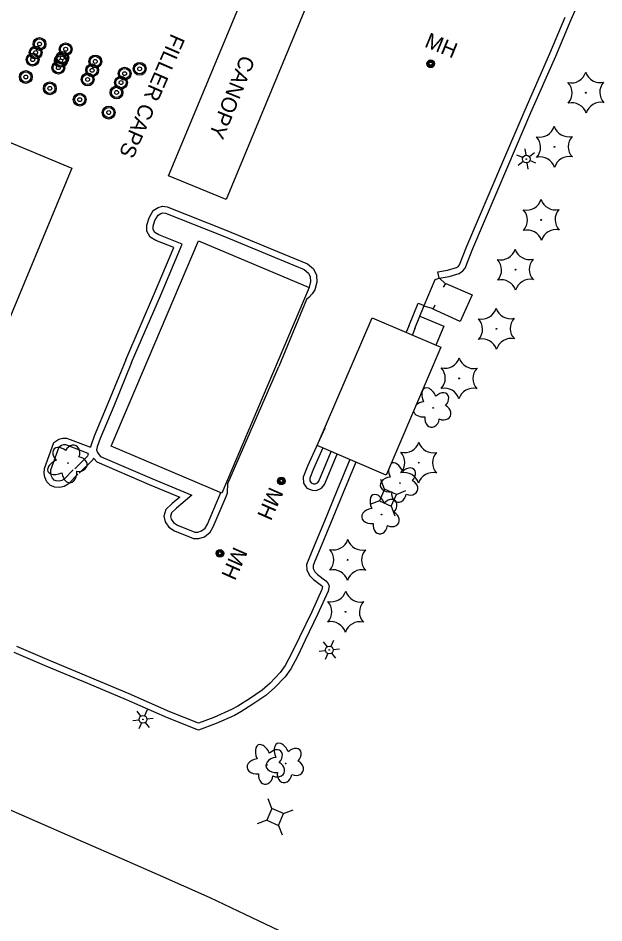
# Model space of a CAD drawing. Extents: x 589250 to 1188077, y 162953 to 363065.
# Drawn here: x 595053.6 to 595281.7, y 185077.7 to 185430 of the extents above; entities that cross this region are included whole.
import ezdxf

# ---------------------------------------------------------------- set-up
doc = ezdxf.new("R2010")
doc.units = 0
for name, color, linetype in [('E_BLD', 7, 'Continuous'), ('E_BLD_HvyDash', 7, 'Continuous'), ('E_BLD_Text', 7, 'Continuous'), ('E_DWY', 7, 'Continuous'), ('E_LAND_Vegetation', 7, 'Continuous'), ('E_LTG', 7, 'Continuous'), ('E_MISCPROP', 7, 'Continuous'), ('E_MISCPROP_Text', 7, 'Continuous'), ('E_PATH_Sidewalk', 7, 'Continuous'), ('E_RDWY', 7, 'Continuous'), ('E_UTL_AG_Bold', 7, 'Continuous'), ('E_UTL_MH', 7, 'Continuous'), ('E_UTL_MH_Text', 7, 'Continuous'), ('E_WAL', 7, 'Continuous')]:
    doc.layers.add(name, color=color, linetype=linetype)

msp = doc.modelspace()

# ---------------------------------------------------------------- linework, layer by layer
at = {"layer": 'E_BLD'}
for p, q in [((595089.89, 185263.4), (595123.88, 185343.37)), ((595123.88, 185343.37), (595166.92, 185325.08)), ((595166.92, 185325.08), (595132.93, 185245.11)), ((595170.1, 185263.59), (595191.46, 185313.38)), ((595191.46, 185313.38), (595218.24, 185301.89)), ((595218.24, 185301.89), (595196.87, 185252.1)), ((595132.93, 185245.11), (595089.89, 185263.4)), ((595196.87, 185252.1), (595170.1, 185263.59))]:
    msp.add_line(p, q, dxfattribs=at)
at = {"layer": 'E_BLD_HvyDash'}
for p, q in [((595112.22, 185368.67), (595143.21, 185443.16)), ((595165.55, 185433.86), (595134.57, 185359.37)), ((595039.61, 185386.09), (595074.54, 185371.55)), ((595074.54, 185371.55), (595023.19, 185248.18)), ((595134.57, 185359.37), (595112.22, 185368.67))]:
    msp.add_line(p, q, dxfattribs=at)
at = {"layer": 'E_DWY'}
for p, q in [((595268.92, 185429.45), (595274.61, 185442.22)), ((595260.64, 185416.26), (595266.63, 185430.44)), ((595262.94, 185415.27), (595268.92, 185429.45)), ((595251.01, 185394.33), (595260.64, 185416.26)), ((595253.31, 185393.34), (595262.94, 185415.27)), ((595241.98, 185373.19), (595251.01, 185394.33)), ((595244.28, 185372.21), (595253.31, 185393.34)), ((595228.3, 185341.26), (595241.98, 185373.19)), ((595230.61, 185340.31), (595244.28, 185372.21)), ((595106.24, 185355.08), (595108.12, 185356.28)), ((595108.12, 185356.28), (595109.79, 185356.81)), ((595109.79, 185356.81), (595111.63, 185356.52)), ((595111.63, 185356.52), (595134.91, 185347.28)), ((595104.6, 185352.25), (595106.24, 185355.08)), ((595106.9, 185351.24), (595108.09, 185353.3)), ((595108.09, 185353.3), (595109.19, 185354)), ((595109.19, 185354), (595109.98, 185354.25)), ((595109.98, 185354.25), (595110.97, 185354.09)), ((595110.97, 185354.09), (595133.97, 185344.97)), ((595103.7, 185349.39), (595104.6, 185352.25)), ((595103.76, 185347.12), (595103.7, 185349.39)), ((595106.21, 185349.04), (595106.9, 185351.24)), ((595106.24, 185347.78), (595106.21, 185349.04)), ((595105.01, 185344.77), (595103.76, 185347.12)), ((595106.88, 185346.57), (595106.24, 185347.78)), ((595108.37, 185345.71), (595106.88, 185346.57)), ((595117.51, 185342.04), (595108.37, 185345.71)), ((595134.91, 185347.28), (595154.6, 185339.11)), ((595107.27, 185343.45), (595105.01, 185344.77)), ((595114.21, 185340.67), (595107.27, 185343.45)), ((595109.02, 185321.93), (595117.51, 185342.04)), ((595133.97, 185344.97), (595153.64, 185336.8)), ((595106.72, 185322.91), (595114.21, 185340.67)), ((595154.6, 185339.11), (595166.23, 185334.29)), ((595225.43, 185333.9), (595228.3, 185341.26)), ((595227.62, 185332.64), (595230.61, 185340.31)), ((595153.64, 185336.8), (595164.95, 185332.11)), ((595164.95, 185332.11), (595166.63, 185330.78)), ((595166.23, 185334.29), (595168.64, 185332.38)), ((595168.64, 185332.38), (595169.83, 185329.88)), ((595217.05, 185331.21), (595220.83, 185331.9)), ((595217.5, 185328.75), (595217.05, 185331.21)), ((595220.83, 185331.9), (595224.27, 185332.94)), ((595224.27, 185332.94), (595225.08, 185333.47)), ((595225.08, 185333.47), (595225.43, 185333.9)), ((595225.33, 185330.65), (595226.78, 185331.59)), ((595226.78, 185331.59), (595227.62, 185332.64)), ((595166.63, 185330.78), (595167.36, 185329.25)), ((595167.36, 185329.25), (595167.45, 185327.41)), ((595169.83, 185329.88), (595169.97, 185327.16)), ((595211.74, 185318.12), (595216.03, 185328.24)), ((595216.03, 185328.24), (595217.5, 185328.75)), ((595217.5, 185328.75), (595221.42, 185329.47)), ((595221.42, 185329.47), (595225.33, 185330.65)), ((595166.89, 185325.27), (595166.8, 185325.13)), ((595167.45, 185327.41), (595166.89, 185325.27)), ((595169.2, 185324.2), (595168.14, 185322.7)), ((595169.97, 185327.16), (595169.2, 185324.2)), ((595095.5, 185296.97), (595106.72, 185322.91)), ((595097.8, 185295.98), (595109.02, 185321.93)), ((595166.77, 185321.3), (595165.88, 185320.52)), ((595168.14, 185322.7), (595166.77, 185321.3)), ((595165.88, 185320.52), (595155.16, 185294.33)), ((595205.71, 185310.02), (595209.43, 185319.07)), ((595208.06, 185309.17), (595211.74, 185318.12)), ((595209.43, 185319.07), (595211.74, 185318.12)), ((595205.71, 185310.02), (595204.76, 185307.68)), ((595208.06, 185309.17), (595207.13, 185306.66)), ((595095.5, 185296.97), (595088.55, 185279.91)), ((595097.8, 185295.98), (595090.87, 185278.95)), ((595135.32, 185248.84), (595155.16, 185294.33)), ((595088.55, 185279.91), (595083.27, 185267.21)), ((595090.87, 185278.95), (595085.6, 185266.3)), ((595172.99, 185270.42), (595166.28, 185255.52)), ((595063.86, 185254.67), (595067.52, 185264.74)), ((595067.52, 185264.74), (595069.46, 185266.09)), ((595069.46, 185266.09), (595071.07, 185266.44)), ((595071.07, 185266.44), (595072.43, 185266.46)), ((595072.43, 185266.46), (595073.91, 185265.99)), ((595073.91, 185265.99), (595081.82, 185262.91)), ((595083.27, 185267.21), (595082.02, 185263.82)), ((595085.6, 185266.3), (595084.42, 185263.12)), ((595066.34, 185254.17), (595069.6, 185263.14)), ((595069.6, 185263.14), (595070.48, 185263.75)), ((595070.48, 185263.75), (595071.36, 185263.94)), ((595071.36, 185263.94), (595072.06, 185263.95)), ((595072.06, 185263.95), (595073.07, 185263.63)), ((595073.07, 185263.63), (595080.69, 185260.66)), ((595082.02, 185263.82), (595081.82, 185262.91)), ((595084.42, 185263.12), (595084.15, 185261.89)), ((595084.15, 185261.89), (595084.5, 185260.86)), ((595084.5, 185260.86), (595085.14, 185259.96)), ((595172.24, 185262.67), (595168.58, 185254.56)), ((595170.75, 185249.73), (595175.56, 185261.25)), ((595080.6, 185259.47), (595075.65, 185254.57)), ((595082.75, 185258.07), (595077.41, 185252.8)), ((595080.78, 185259.94), (595080.6, 185259.47)), ((595080.69, 185260.66), (595080.85, 185260.27)), ((595080.85, 185260.27), (595080.78, 185259.94)), ((595082.98, 185258.68), (595082.75, 185258.07)), ((595082.98, 185258.68), (595083.17, 185258.41)), ((595083.17, 185258.41), (595084.21, 185257.22)), ((595084.21, 185257.22), (595104.63, 185248.49)), ((595085.14, 185259.96), (595085.72, 185259.29)), ((595085.72, 185259.29), (595105.61, 185250.8)), ((595172.92, 185248.45), (595177.86, 185260.26)), ((595182.83, 185258.13), (595177.74, 185245.9)), ((595063.77, 185252.74), (595063.86, 185254.67)), ((595066.28, 185252.87), (595066.34, 185254.17)), ((595075.04, 185254.15), (595071.47, 185250.55)), ((595166.28, 185255.52), (595164.65, 185251.3)), ((595168.58, 185254.56), (595167.18, 185250.91)), ((595185.12, 185257.14), (595180.05, 185244.94)), ((595064, 185251.23), (595063.77, 185252.74)), ((595064.84, 185249.45), (595064, 185251.23)), ((595066.42, 185251.97), (595066.28, 185252.87)), ((595066.93, 185250.88), (595066.42, 185251.97)), ((595067.64, 185250.14), (595066.93, 185250.88)), ((595071.47, 185250.55), (595070.57, 185249.99)), ((595076.81, 185252.39), (595073.04, 185248.58)), ((595105.61, 185250.8), (595121.21, 185244.3)), ((595164.65, 185251.3), (595164.79, 185249.01)), ((595167.18, 185250.91), (595167.24, 185249.82)), ((595066.23, 185248), (595064.84, 185249.45)), ((595067.9, 185247.37), (595066.23, 185248)), ((595068.45, 185249.84), (595067.64, 185250.14)), ((595069.84, 185247.22), (595067.9, 185247.37)), ((595069.62, 185249.75), (595068.45, 185249.84)), ((595070.57, 185249.99), (595069.62, 185249.75)), ((595071.56, 185247.67), (595069.84, 185247.22)), ((595073.04, 185248.58), (595071.56, 185247.67)), ((595104.63, 185248.49), (595116.51, 185243.55)), ((595135.12, 185245.18), (595135.32, 185248.84)), ((595164.79, 185249.01), (595166.06, 185247.05)), ((595166.06, 185247.05), (595168.05, 185246.18)), ((595167.24, 185249.82), (595167.75, 185249.04)), ((595167.75, 185249.04), (595168.61, 185248.67)), ((595168.61, 185248.67), (595169.26, 185248.65)), ((595169.26, 185248.65), (595170.21, 185249.05)), ((595169.73, 185246.13), (595171.78, 185247)), ((595170.21, 185249.05), (595170.75, 185249.73)), ((595171.78, 185247), (595172.92, 185248.45)), ((595116.51, 185243.55), (595113.6, 185241.04)), ((595121.21, 185244.3), (595115.28, 185239.19)), ((595127.33, 185233.03), (595132.29, 185244.72)), ((595129.57, 185231.92), (595134.62, 185243.81)), ((595132.29, 185244.72), (595132.5, 185245.29)), ((595134.62, 185243.81), (595135.12, 185245.18)), ((595168.05, 185246.18), (595169.73, 185246.13)), ((595177.74, 185245.9), (595172.93, 185234.16)), ((595180.05, 185244.94), (595175.24, 185233.2)), ((595113.6, 185241.04), (595111.17, 185238.71)), ((595111.17, 185238.71), (595110.4, 185236.06)), ((595110.4, 185236.06), (595110.9, 185233.9)), ((595113.38, 185237.37), (595112.98, 185235.99)), ((595115.28, 185239.19), (595113.38, 185237.37)), ((595110.9, 185233.9), (595112.3, 185231.81)), ((595112.98, 185235.99), (595113.23, 185234.9)), ((595113.23, 185234.9), (595114.08, 185233.64)), ((595114.08, 185233.64), (595115.65, 185232.65)), ((595115.65, 185232.65), (595122.41, 185229.88)), ((595126.44, 185231.46), (595127.33, 185233.03)), ((595172.93, 185234.16), (595168.88, 185224.48)), ((595175.24, 185233.2), (595171.19, 185223.52)), ((595112.3, 185231.81), (595114.5, 185230.42)), ((595114.5, 185230.42), (595121.93, 185227.37)), ((595122.41, 185229.88), (595123.6, 185229.9)), ((595123.6, 185229.9), (595125.05, 185230.33)), ((595125.05, 185230.33), (595126.44, 185231.46)), ((595126.24, 185228.08), (595128.38, 185229.82)), ((595128.38, 185229.82), (595129.57, 185231.92)), ((595121.93, 185227.37), (595123.98, 185227.4)), ((595123.98, 185227.4), (595126.24, 185228.08)), ((595168.88, 185224.48), (595166.78, 185219.44)), ((595171.19, 185223.52), (595169.09, 185218.51)), ((595166.78, 185219.44), (595165.95, 185217.32)), ((595169.09, 185218.51), (595168.47, 185216.89)), ((595165.95, 185217.32), (595166.03, 185215.17)), ((595166.03, 185215.17), (595167.1, 185212.93)), ((595168.47, 185216.89), (595168.51, 185215.78)), ((595168.51, 185215.78), (595169.17, 185214.38)), ((595167.1, 185212.93), (595168.56, 185211.44)), ((595168.56, 185211.44), (595171.73, 185209.12)), ((595169.17, 185214.38), (595170.2, 185213.33)), ((595170.2, 185213.33), (595173.45, 185210.96)), ((595171.73, 185209.12), (595172.1, 185208.68)), ((595172.1, 185208.68), (595171.92, 185207.58)), ((595173.45, 185210.96), (595174.32, 185209.93)), ((595174.32, 185209.93), (595174.67, 185208.9)), ((595174.67, 185208.9), (595174.33, 185206.84)), ((595171.92, 185207.58), (595167.95, 185198.87)), ((595174.33, 185206.84), (595170.22, 185197.81)), ((595167.95, 185198.87), (595163.13, 185188.92)), ((595170.22, 185197.81), (595165.38, 185187.83)), ((595163.13, 185188.92), (595160.12, 185182.64)), ((595165.38, 185187.83), (595162.35, 185181.51)), ((595065.77, 185179.9), (595053.09, 185185.34)), ((595064.8, 185177.59), (595052.11, 185183.04)), ((595081.71, 185173.28), (595065.77, 185179.9)), ((595160.12, 185182.64), (595157.64, 185177.95)), ((595162.35, 185181.51), (595159.76, 185176.62)), ((595080.74, 185170.97), (595064.8, 185177.59)), ((595157.64, 185177.95), (595155.62, 185175.18)), ((595159.76, 185176.62), (595157.54, 185173.58)), ((595096.84, 185166.87), (595081.71, 185173.28)), ((595155.62, 185175.18), (595151.76, 185171.07)), ((595157.54, 185173.58), (595153.5, 185169.28)), ((595095.85, 185164.57), (595080.74, 185170.97)), ((595151.76, 185171.07), (595148.58, 185168.28)), ((595153.5, 185169.28), (595150.11, 185166.3)), ((595112.69, 185159.94), (595096.84, 185166.87)), ((595148.58, 185168.28), (595143.67, 185164.98)), ((595150.11, 185166.3), (595145.04, 185162.89)), ((595111.72, 185157.63), (595095.85, 185164.57)), ((595139.1, 185162.09), (595136.7, 185160.75)), ((595143.67, 185164.98), (595139.1, 185162.09)), ((595145.04, 185162.89), (595140.38, 185159.95)), ((595123.85, 185155.5), (595112.69, 185159.94)), ((595136.7, 185160.75), (595129.79, 185157.65)), ((595140.38, 185159.95), (595137.83, 185158.51)), ((595123.8, 185152.83), (595111.72, 185157.63)), ((595130.73, 185155.33), (595123.8, 185152.83)), ((595129.79, 185157.65), (595123.85, 185155.5)), ((595137.83, 185158.51), (595130.73, 185155.33))]:
    msp.add_line(p, q, dxfattribs=at)
at = {"layer": 'E_LAND_Vegetation'}
for centre, radius in [((595274.71, 185400.99), 0.167), ((595262.43, 185379.89), 0.167), ((595257.32, 185351.44), 0.167), ((595247.24, 185332.08), 0.167), ((595239.84, 185309.04), 0.167), ((595225.31, 185289.75), 0.167), ((595215.22, 185278.24), 0.128), ((595072.99, 185256.79), 0.128), ((595209.58, 185256.93), 0.167), ((595202.3, 185249), 0.128), ((595195.08, 185236.7), 0.128), ((595181.92, 185219.04), 0.167), ((595181.13, 185198.85), 0.167), ((595150.44, 185139.23), 0.128), ((595157.78, 185139.8), 0.128)]:
    msp.add_circle(centre, radius, dxfattribs=at)
for centre, radius, start, end in [((595268.95, 185410.69), 5.91, 257.8363, 343.5124), ((595280.23, 185410.82), 5.9, 197.7965, 283.5614), ((595263.43, 185400.85), 5.9, 317.7965, 43.5614), ((595285.98, 185401.12), 5.9, 137.7965, 223.5614), ((595269.19, 185391.16), 5.9, 17.7965, 103.5614), ((595280.44, 185391.35), 5.9, 77.7919, 163.5568), ((595256.67, 185389.6), 5.91, 257.8363, 343.5124), ((595267.95, 185389.72), 5.9, 197.7965, 283.5614), ((595251.15, 185379.76), 5.9, 317.7965, 43.5614), ((595273.7, 185380.02), 5.9, 137.7965, 223.5614), ((595256.91, 185370.06), 5.9, 17.7965, 103.5614), ((595268.17, 185370.25), 5.9, 77.7919, 163.5568), ((595251.56, 185361.15), 5.91, 257.8363, 343.5124), ((595262.84, 185361.27), 5.9, 197.7965, 283.5614), ((595246.04, 185351.31), 5.9, 317.7965, 43.5614), ((595268.59, 185351.57), 5.9, 137.7965, 223.5614), ((595251.8, 185341.61), 5.9, 17.7965, 103.5614), ((595263.05, 185341.8), 5.9, 77.7919, 163.5568), ((595241.48, 185341.79), 5.91, 257.8363, 343.5124), ((595252.76, 185341.91), 5.9, 197.7965, 283.5614), ((595235.97, 185331.95), 5.9, 317.7965, 43.5614), ((595258.51, 185332.21), 5.9, 137.7965, 223.5614), ((595241.72, 185322.25), 5.9, 17.7965, 103.5614), ((595252.98, 185322.44), 5.9, 77.7919, 163.5568), ((595234.08, 185318.74), 5.91, 257.8363, 343.5124), ((595245.36, 185318.87), 5.9, 197.7965, 283.5614), ((595228.56, 185308.9), 5.9, 317.7965, 43.5614), ((595251.11, 185309.17), 5.9, 137.7965, 223.5614), ((595234.32, 185299.21), 5.9, 17.7965, 103.5614), ((595245.58, 185299.4), 5.9, 77.7919, 163.5568), ((595219.74, 185299.57), 5.91, 256.7466, 342.4227), ((595231.02, 185299.48), 5.9, 196.7068, 282.4717), ((595214.04, 185289.83), 5.9, 316.7068, 42.4717), ((595236.59, 185289.67), 5.9, 136.7068, 222.4717), ((595219.61, 185280.03), 5.9, 16.7068, 102.4717), ((595230.87, 185280.01), 5.9, 76.7022, 162.4671), ((595204.01, 185266.74), 5.91, 256.7466, 342.4227), ((595215.28, 185266.65), 5.9, 196.7068, 282.4717), ((595198.3, 185257.01), 5.9, 316.7068, 42.4717), ((595220.85, 185256.85), 5.9, 136.7068, 222.4717), ((595203.87, 185247.21), 5.9, 16.7068, 102.4717), ((595215.13, 185247.18), 5.9, 76.7022, 162.4671), ((595176.35, 185228.86), 5.91, 256.7466, 342.4227), ((595187.63, 185228.77), 5.9, 196.7068, 282.4717), ((595170.65, 185219.13), 5.9, 316.7068, 42.4717), ((595193.2, 185218.96), 5.9, 136.7068, 222.4717), ((595176.22, 185209.32), 5.9, 16.7068, 102.4717), ((595187.48, 185209.3), 5.9, 76.7022, 162.4671), ((595175.56, 185208.66), 5.91, 256.7466, 342.4227), ((595186.84, 185208.57), 5.9, 196.7068, 282.4717), ((595169.86, 185198.93), 5.9, 316.7068, 42.4717), ((595192.41, 185198.77), 5.9, 136.7068, 222.4717), ((595175.42, 185189.12), 5.9, 16.7068, 102.4717), ((595186.68, 185189.1), 5.9, 76.7022, 162.4671)]:
    msp.add_arc(centre, radius, start, end, dxfattribs=at)
for centre, major_axis, ratio, start_param, end_param in [((595213.86, 185281.65), (1.94, -4.34), 0.560249, 1.570796, 4.712389), ((595218.16, 185280.96), (-2.51, -2.61), 0.716896, 1.570796, 4.712389), ((595211.73, 185277.66), (4.2, 0.41), 0.691916, 1.570796, 2.33663), ((595218.82, 185276.55), (-3.13, 1.46), 0.832022, 1.570796, 4.712389), ((595211.73, 185277.66), (4.2, 0.41), 0.691916, 3.220279, 4.712389), ((595214.81, 185274.35), (0.52, 3.58), 0.782863, 1.570796, 4.712389), ((595070.28, 185259.75), (2.6, -2.53), 0.716896, 1.570796, 4.712389), ((595074.69, 185260.39), (-1.47, -3.12), 0.832022, 1.570796, 4.712389), ((595069.56, 185255.45), (4.35, 1.91), 0.560249, 1.570796, 4.712389), ((595076.87, 185256.36), (-3.57, 0.54), 0.782863, 1.570796, 4.712389), ((595200.94, 185252.42), (1.94, -4.34), 0.560249, 4.018006, 4.712389), ((595200.94, 185252.42), (1.94, -4.34), 0.560249, 1.570796, 3.219566), ((595205.25, 185251.72), (-2.51, -2.61), 0.716896, 1.570796, 4.712389), ((595073.54, 185253.3), (-0.39, 4.2), 0.691916, 1.570796, 4.712389), ((595198.82, 185248.43), (4.2, 0.41), 0.691916, 1.570796, 4.712389), ((595205.91, 185247.31), (-3.13, 1.46), 0.832022, 1.570796, 4.712389), ((595193.72, 185240.12), (1.94, -4.34), 0.560249, 1.570796, 4.712389), ((595201.9, 185245.11), (0.52, 3.58), 0.782863, 1.570796, 4.712389), ((595198.02, 185239.42), (-2.51, -2.61), 0.716896, 1.570796, 4.712389), ((595191.59, 185236.12), (4.2, 0.41), 0.691916, 1.570796, 4.712389), ((595198.69, 185235.01), (-3.13, 1.46), 0.832022, 1.570796, 4.712389), ((595194.67, 185232.81), (0.52, 3.58), 0.782863, 1.570796, 4.712389), ((595156.43, 185143.22), (1.94, -4.34), 0.560249, 1.570796, 4.712389), ((595149.08, 185142.65), (1.94, -4.34), 0.560249, 1.570796, 4.712389), ((595153.38, 185141.95), (-2.51, -2.61), 0.716896, 1.570796, 4.712389), ((595160.73, 185142.53), (-2.51, -2.61), 0.716896, 1.570796, 4.712389), ((595146.95, 185138.66), (4.2, 0.41), 0.691916, 1.570796, 4.712389), ((595154.3, 185139.23), (4.2, 0.41), 0.691916, 1.570796, 4.712389), ((595154.05, 185137.54), (-3.13, 1.46), 0.832022, 1.570796, 4.712389), ((595161.39, 185138.12), (-3.13, 1.46), 0.832022, 1.570796, 4.712389), ((595150.04, 185135.34), (0.52, 3.58), 0.782863, 1.570796, 4.712389), ((595157.38, 185135.92), (0.52, 3.58), 0.782863, 1.570796, 4.712389)]:
    msp.add_ellipse(centre, major_axis=major_axis, ratio=ratio, start_param=start_param, end_param=end_param, dxfattribs=at)
at = {"layer": 'E_LTG'}
for p, q in [((595250.97, 185379.09), (595251.3, 185376.61)), ((595254.66, 185377.57), (595252.68, 185376.04)), ((595250.11, 185375.7), (595247.8, 185376.65)), ((595250.3, 185374.21), (595248.32, 185372.69)), ((595251.69, 185373.64), (595252.02, 185371.16)), ((595255.19, 185373.6), (595252.88, 185374.55)), ((595172.41, 185187.22), (595173.89, 185185.2)), ((595176.39, 185187.65), (595175.38, 185185.36)), ((595170.8, 185183.56), (595173.28, 185183.83)), ((595176.26, 185184.15), (595178.75, 185184.42)), ((595174.17, 185182.62), (595173.16, 185180.33)), ((595175.66, 185182.78), (595177.13, 185180.76)), ((595099.85, 185160.2), (595101.32, 185158.18)), ((595103.82, 185160.63), (595102.81, 185158.34)), ((595098.23, 185156.54), (595100.72, 185156.81)), ((595101.6, 185155.6), (595100.59, 185153.31)), ((595103.09, 185155.76), (595104.57, 185153.74)), ((595103.7, 185157.13), (595106.18, 185157.4))]:
    msp.add_line(p, q, dxfattribs=at)
for centre, radius in [((595251.49, 185375.13), 1.5), ((595251.49, 185375.13), 0.125), ((595174.77, 185183.99), 1.5), ((595174.77, 185183.99), 0.125), ((595102.21, 185156.97), 1.5), ((595102.21, 185156.97), 0.125)]:
    msp.add_circle(centre, radius, dxfattribs=at)
at = {"layer": 'E_MISCPROP'}
for centre, radius in [((595061.92, 185419.95), 2.5), ((595061.92, 185419.95), 2), ((595061.92, 185419.95), 0.75), ((595072.11, 185417.91), 2.5), ((595072.11, 185417.91), 2), ((595059.26, 185413.88), 2.5), ((595059.26, 185413.88), 2), ((595060.46, 185416.64), 2.5), ((595060.46, 185416.64), 2), ((595060.46, 185416.64), 0.75), ((595070.21, 185413.37), 2.5), ((595070.83, 185414.56), 2.5), ((595070.83, 185414.56), 2), ((595072.11, 185417.91), 0.75), ((595059.26, 185413.88), 0.75), ((595069.27, 185410.73), 2.5), ((595069.27, 185410.73), 2), ((595070.21, 185413.37), 2), ((595070.21, 185413.37), 0.75), ((595070.83, 185414.56), 0.75), ((595083.65, 185413.17), 2.5), ((595083.65, 185413.17), 2), ((595083.65, 185413.17), 0.75), ((595100.93, 185410.3), 2.5), ((595100.93, 185410.3), 2), ((595056.6, 185407.11), 2.5), ((595056.6, 185407.11), 2), ((595069.27, 185410.73), 0.75), ((595082.41, 185409.71), 2.5), ((595082.41, 185409.71), 2), ((595082.41, 185409.71), 0.75), ((595095.08, 185408.43), 2.5), ((595095.08, 185408.43), 2), ((595095.08, 185408.43), 0.75), ((595100.93, 185410.3), 0.75), ((595056.6, 185407.11), 0.75), ((595065.95, 185402.69), 2.5), ((595080.66, 185406.14), 2.5), ((595080.66, 185406.14), 2), ((595080.66, 185406.14), 0.75), ((595093.69, 185404.93), 2.5), ((595093.69, 185404.93), 2), ((595093.69, 185404.93), 0.75), ((595065.95, 185402.69), 2), ((595065.95, 185402.69), 0.75), ((595091.94, 185401.1), 2.5), ((595091.94, 185401.1), 2), ((595091.94, 185401.1), 0.75), ((595077.6, 185398.28), 2.5), ((595077.6, 185398.28), 2), ((595077.6, 185398.28), 0.75), ((595088.88, 185393.25), 2.5), ((595088.88, 185393.25), 2), ((595088.88, 185393.25), 0.75)]:
    msp.add_circle(centre, radius, dxfattribs=at)
at = {"layer": 'E_PATH_Sidewalk'}
for p, q in [((595217.66, 185328.78), (595220.03, 185326.6)), ((595215.33, 185316.77), (595211.61, 185317.81)), ((595210.02, 185313.93), (595219.41, 185310.03)), ((595219.41, 185310.03), (595216.31, 185302.72))]:
    msp.add_line(p, q, dxfattribs=at)
at = {"layer": 'E_RDWY'}
for p, q in [((595059.21, 185117.8), (595038.41, 185126.85)), ((595077.04, 185110.11), (595059.21, 185117.8)), ((595096.07, 185101.79), (595077.04, 185110.11)), ((595107.87, 185096.59), (595096.07, 185101.79)), ((595128.36, 185087.5), (595107.87, 185096.59)), ((595142.02, 185081.03), (595128.36, 185087.5)), ((595157.87, 185073.45), (595142.02, 185081.03))]:
    msp.add_line(p, q, dxfattribs=at)
at = {"layer": 'E_UTL_AG_Bold'}
for p, q in [((595196.3, 185246.6), (595194.86, 185250.33)), ((595196.3, 185246.6), (595194.28, 185242.03)), ((595200.88, 185244.58), (595196.3, 185246.6)), ((595198.86, 185240.01), (595200.88, 185244.58)), ((595200.88, 185244.58), (595204.61, 185246.03)), ((595194.28, 185242.03), (595190.55, 185240.58)), ((595194.28, 185242.03), (595198.86, 185240.01)), ((595198.86, 185240.01), (595200.3, 185236.28)), ((595152.42, 185122.28), (595150.95, 185126)), ((595152.42, 185122.28), (595150.42, 185117.69)), ((595157, 185120.28), (595152.42, 185122.28)), ((595155.01, 185115.7), (595157, 185120.28)), ((595157, 185120.28), (595160.72, 185121.75)), ((595150.42, 185117.69), (595146.7, 185116.23)), ((595150.42, 185117.69), (595155.01, 185115.7)), ((595155.01, 185115.7), (595156.47, 185111.97))]:
    msp.add_line(p, q, dxfattribs=at)
at = {"layer": 'E_UTL_MH'}
for centre, radius in [((595214.29, 185412.25), 1.5), ((595214.28, 185412.24), 1.22), ((595214.28, 185412.26), 0.968), ((595214.28, 185412.28), 0.605), ((595156.12, 185249.83), 1.5), ((595156.12, 185249.83), 1.22), ((595156.11, 185249.84), 0.968), ((595156.11, 185249.87), 0.605), ((595132.18, 185221.59), 1.5), ((595132.17, 185221.59), 1.22), ((595132.16, 185221.6), 0.968), ((595132.17, 185221.63), 0.605)]:
    msp.add_circle(centre, radius, dxfattribs=at)
at = {"layer": 'E_WAL'}
for p, q in [((595219.29, 185325.33), (595220.1, 185326.73)), ((595220.1, 185326.73), (595230.45, 185322.34)), ((595230.45, 185322.34), (595225.77, 185311.95)), ((595215.28, 185316.67), (595216.03, 185318.33)), ((595225.77, 185311.95), (595215.28, 185316.67))]:
    msp.add_line(p, q, dxfattribs=at)

# ---------------------------------------------------------------- texts
at = {"layer": 'E_BLD_Text'}
msp.add_text('CANOPY', height=6, rotation=248.0279, dxfattribs=at).set_placement((595140.45, 185416))
at = {"layer": 'E_MISCPROP_Text'}
msp.add_text('FILLER CAPS', height=6, rotation=246.4709, dxfattribs=at).set_placement((595113.27, 185424.33))
at = {"layer": 'E_UTL_MH_Text'}
for rotation, p in [(337.697, (595211.52, 185419.01)), (246.1842, (595151.58, 185247.83)), (246.1842, (595137.62, 185224.54))]:
    msp.add_text('MH', height=6, rotation=rotation, dxfattribs=at).set_placement(p)

doc.saveas('drawing.dxf')
